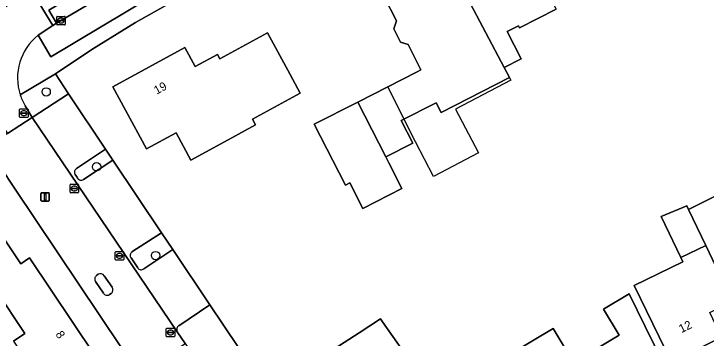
# Model space of a CAD drawing. Extents: x 161772 to 163126, y 383092 to 383917.
# Drawn here: x 162856.7 to 162938.1, y 383803.5 to 383841.6 of the extents above; entities that cross this region are included whole.
import ezdxf

# ---------------------------------------------------------------- set-up
doc = ezdxf.new("R2010")
doc.units = 0
for name, color, linetype in [('IMGEO_Boom', 7, 'Continuous'), ('IMGEO_Erf', 7, 'Continuous'), ('IMGEO_Groenvoorziening', 7, 'Continuous'), ('IMGEO_Kolk', 7, 'Continuous'), ('IMGEO_Lichtmast', 7, 'Continuous'), ('IMGEO_Pand', 7, 'Continuous'), ('IMGEO_Pand_nummerreeks', 7, 'Continuous'), ('IMGEO_Pand_vergunning_verleend', 7, 'Continuous'), ('IMGEO_Parkeervlak_open', 7, 'Continuous'), ('IMGEO_Rijbaan_lokaal_gesloten', 7, 'Continuous'), ('IMGEO_Rijbaan_lokaal_open', 7, 'Continuous'), ('IMGEO_Voetpad_open', 7, 'Continuous'), ('IMGEO_Woonerf_open', 7, 'Continuous')]:
    doc.layers.add(name, color=color, linetype=linetype)

msp = doc.modelspace()

# ---------------------------------------------------------------- linework, layer by layer
at = {"layer": 'IMGEO_Boom'}
for centre in [(162860.525, 383832.448), (162866.447, 383823.652), (162873.377, 383813.211)]:
    msp.add_circle(centre, 0.489, dxfattribs=at)
at = {"layer": 'IMGEO_Erf'}
for points in [[(162941.098, 383871.872), (162937.187, 383874.349), (162926.296, 383869.247), (162926.384, 383869.067), (162923.405, 383867.578), (162892.254, 383852.343), (162889.453, 383850.973), (162871.018, 383840.607), (162865.878, 383837.444), (162861.605, 383834.552), (162863.168, 383832.214), (162867.518, 383825.718), (162868.375, 383824.437), (162874.086, 383815.893), (162875.418, 383813.913), (162879.771, 383807.415), (162884.723, 383800.033)], [(162920.478, 383842.16), (162916.159, 383839.971), (162916.038, 383840.21), (162914.705, 383839.534), (162916.337, 383836.314), (162914.365, 383835.314), (162914.988, 383834.132), (162906.949, 383830.028), (162906.37, 383831.161), (162902.265, 383829.066), (162903.613, 383826.425), (162900.439, 383824.804), (162900.801, 383824.096), (162902.336, 383821.088), (162897.737, 383818.739), (162896.201, 383821.747), (162895.694, 383821.488), (162892.042, 383828.64), (162897.149, 383831.248), (162904.124, 383834.81), (162904.58, 383835.043), (162903.083, 383837.997), (162902.187, 383838.291), (162901.392, 383839.859), (162901.695, 383840.787), (162900.247, 383843.644)], [(162904.473, 383750), (162856.792, 383821.124), (162853.559, 383826.004), (162851.856, 383828.544), (162836.343, 383817.807), (162834.018, 383816.164), (162796.452, 383789.619)], [(162856.704, 383803.154), (162858.03, 383804.044), (162854.653, 383809.082), (162851.196, 383806.764), (162850.084, 383808.424), (162848.047, 383807.058), (162845.056, 383811.519), (162842.272, 383815.672), (162849.888, 383820.778), (162851.185, 383818.844), (162852.518, 383819.738), (162857.538, 383812.249), (162858.565, 383812.938), (162866.195, 383801.558)], [(162939.911, 383803.606), (162934.018, 383800.699), (162931.833, 383805.197), (162929.64, 383809.711), (162935.368, 383812.494), (162935.133, 383812.979), (162932.793, 383817.808), (162935.821, 383819.069), (162936.027, 383818.639), (162939.253, 383820.223)], [(162913.032, 383800.424), (162920.126, 383804.644), (162922.497, 383800.646), (162927.872, 383803.844), (162926.037, 383806.93), (162929.045, 383808.72), (162930.921, 383804.883), (162933.117, 383800.391)], [(162893.128, 383801.409), (162897.322, 383804.131), (162899.839, 383805.765), (162900.067, 383805.44), (162902.494, 383801.98)]]:
    msp.add_lwpolyline(points, dxfattribs=at)
msp.add_lwpolyline([(162888.929, 383835.004), (162890.396, 383832.308), (162884.77, 383829.245), (162885.139, 383828.569), (162881.924, 383826.819), (162877.532, 383824.427), (162875.789, 383827.628), (162872.324, 383825.741), (162868.353, 383833.035), (162876.828, 383837.649), (162878.033, 383835.435), (162880.648, 383836.859), (162880.93, 383836.342), (162886.538, 383839.395)], close=True, dxfattribs=at)
at = {"layer": 'IMGEO_Groenvoorziening'}
msp.add_lwpolyline([(162875.958, 383845.482), (162880.722, 383848.175), (162879.92, 383849.549), (162879.331, 383850.556), (162874.581, 383848.015), (162868.278, 383844.407), (162861.736, 383840.509), (162861.31, 383840.231), (162859.576, 383839.102), (162861.073, 383836.565)], close=True, dxfattribs=at)
for points in [[(162863.168, 383832.214), (162861.605, 383834.552), (162857.473, 383832.089)], [(162858.054, 383830.808), (162858.88, 383829.451), (162863.168, 383832.214)], [(162864.916, 383822.163), (162868.375, 383824.437), (162867.518, 383825.718), (162864.098, 383823.441)], [(162863.941, 383822.722), (162864.204, 383822.328)], [(162871.999, 383811.653), (162875.418, 383813.913), (162874.086, 383815.893), (162870.613, 383813.638)], [(162870.501, 383812.928), (162871.28, 383811.766)], [(162866.644, 383811.013), (162866.442, 383810.872)], [(162866.321, 383810.171), (162867.247, 383808.786)], [(162868.271, 383809.483), (162867.35, 383810.842)], [(162867.96, 383808.624), (162868.183, 383808.766)]]:
    msp.add_lwpolyline(points, dxfattribs=at)
for centre, radius, start, end in [((162863.561, 383834.078), 6.405, 198.09229, 210.70123), ((162864.374, 383823.004), 0.517, 122.27081, 213.09379), ((162864.638, 383822.581), 0.502, 210.27747, 303.62753), ((162870.902, 383813.229), 0.501, 125.20984, 216.86148), ((162871.692, 383812.041), 0.495, 213.7614, 308.3752), ((162866.724, 383810.462), 0.497, 124.5594, 215.85389), ((162866.91, 383810.569), 0.518, 31.86125, 120.90799), ((162867.845, 383809.171), 0.527, 309.78395, 36.2218), ((162867.68, 383809.041), 0.502, 210.50132, 303.8971)]:
    msp.add_arc(centre, radius, start, end, dxfattribs=at)
at = {"layer": 'IMGEO_Kolk'}
for p, q in [((162861.761, 383840.397), (162861.761, 383841.249)), ((162861.836, 383841.323), (162862.688, 383841.323)), ((162862.249, 383841.103), (162862.274, 383841.103)), ((162862.762, 383841.249), (162862.762, 383840.397)), ((162862.688, 383840.323), (162861.836, 383840.323)), ((162862.02, 383840.817), (162862.02, 383840.829)), ((162862.458, 383840.78), (162862.06, 383840.78)), ((162862.063, 383840.866), (162862.461, 383840.866)), ((162862.272, 383840.543), (162862.247, 383840.543)), ((162862.504, 383840.829), (162862.504, 383840.817)), ((162857.47, 383830.448), (162858.322, 383830.448)), ((162857.395, 383829.522), (162857.395, 383830.374)), ((162857.654, 383829.942), (162857.654, 383829.954)), ((162858.092, 383829.905), (162857.694, 383829.905)), ((162857.697, 383829.991), (162858.095, 383829.991)), ((162857.906, 383829.668), (162857.881, 383829.668)), ((162857.883, 383830.228), (162857.908, 383830.228)), ((162858.138, 383829.954), (162858.138, 383829.942)), ((162858.396, 383830.374), (162858.396, 383829.522)), ((162858.322, 383829.448), (162857.47, 383829.448)), ((162863.337, 383820.659), (162863.337, 383821.511)), ((162863.412, 383821.585), (162864.264, 383821.585)), ((162864.338, 383821.511), (162864.338, 383820.659)), ((162863.596, 383821.079), (162863.596, 383821.091)), ((162864.034, 383821.042), (162863.636, 383821.042)), ((162863.639, 383821.128), (162864.037, 383821.128)), ((162863.848, 383820.805), (162863.823, 383820.805)), ((162863.825, 383821.365), (162863.85, 383821.365)), ((162864.08, 383821.091), (162864.08, 383821.079)), ((162864.264, 383820.585), (162863.412, 383820.585)), ((162868.641, 383812.753), (162868.641, 383813.605)), ((162868.716, 383813.679), (162869.568, 383813.679)), ((162869.129, 383813.459), (162869.154, 383813.459)), ((162869.642, 383813.605), (162869.642, 383812.753)), ((162869.568, 383812.679), (162868.716, 383812.679)), ((162868.9, 383813.173), (162868.9, 383813.185)), ((162869.338, 383813.136), (162868.94, 383813.136)), ((162868.943, 383813.222), (162869.341, 383813.222)), ((162869.152, 383812.899), (162869.127, 383812.899)), ((162869.384, 383813.185), (162869.384, 383813.173)), ((162874.645, 383803.735), (162874.645, 383804.587)), ((162874.72, 383804.661), (162875.572, 383804.661)), ((162875.133, 383804.441), (162875.158, 383804.441)), ((162875.646, 383804.587), (162875.646, 383803.735)), ((162875.572, 383803.661), (162874.72, 383803.661)), ((162874.904, 383804.155), (162874.904, 383804.167)), ((162875.342, 383804.118), (162874.944, 383804.118)), ((162874.947, 383804.204), (162875.345, 383804.204)), ((162875.156, 383803.881), (162875.131, 383803.881)), ((162875.388, 383804.167), (162875.388, 383804.155))]:
    msp.add_line(p, q, dxfattribs=at)
for points in [[(162861.761, 383840.397), (162861.761, 383841.249)], [(162861.836, 383841.323), (162862.688, 383841.323)], [(162862.762, 383841.249), (162862.762, 383840.397)], [(162862.688, 383840.323), (162861.836, 383840.323)], [(162857.47, 383830.448), (162858.322, 383830.448)], [(162857.395, 383829.522), (162857.395, 383830.374)], [(162858.396, 383830.374), (162858.396, 383829.522)], [(162858.322, 383829.448), (162857.47, 383829.448)], [(162863.337, 383820.659), (162863.337, 383821.511)], [(162863.412, 383821.585), (162864.264, 383821.585)], [(162864.338, 383821.511), (162864.338, 383820.659)], [(162864.264, 383820.585), (162863.412, 383820.585)], [(162868.641, 383812.753), (162868.641, 383813.605)], [(162868.716, 383813.679), (162869.568, 383813.679)], [(162869.642, 383813.605), (162869.642, 383812.753)], [(162869.568, 383812.679), (162868.716, 383812.679)], [(162874.645, 383803.735), (162874.645, 383804.587)], [(162874.72, 383804.661), (162875.572, 383804.661)], [(162875.646, 383804.587), (162875.646, 383803.735)], [(162875.572, 383803.661), (162874.72, 383803.661)]]:
    msp.add_lwpolyline(points, dxfattribs=at)
for centre, radius, start, end in [((162861.838, 383841.247), 0.0765, 91.55205, 178.44795), ((162861.838, 383841.247), 0.0765, 91.55205, 178.44795), ((162862.686, 383841.247), 0.0765, 1.55205, 88.44795), ((162862.686, 383841.247), 0.0765, 1.55205, 88.44795), ((162861.838, 383840.399), 0.0765, 181.55205, 268.44795), ((162861.838, 383840.399), 0.0765, 181.55205, 268.44795), ((162862.06, 383840.826), 0.0403, 85.87752, 175.75265), ((162862.057, 383840.816), 0.0366, 178.93798, 274.71019), ((162862.461, 383840.823), 0.043, 264.86636, 352.45326), ((162862.465, 383840.828), 0.0386, 1.73085, 96.63898), ((162862.686, 383840.399), 0.0765, 271.55205, 358.44795), ((162862.686, 383840.399), 0.0765, 271.55205, 358.44795), ((162857.472, 383830.372), 0.0765, 91.55205, 178.44795), ((162857.472, 383830.372), 0.0765, 91.55205, 178.44795), ((162858.32, 383830.372), 0.0765, 1.55205, 88.44795), ((162858.32, 383830.372), 0.0765, 1.55205, 88.44795), ((162857.694, 383829.951), 0.0403, 85.87752, 175.75265), ((162857.691, 383829.941), 0.0366, 178.93798, 274.71019), ((162858.095, 383829.948), 0.043, 264.86636, 352.45326), ((162858.099, 383829.953), 0.0386, 1.73085, 96.63898), ((162857.472, 383829.524), 0.0765, 181.55205, 268.44795), ((162857.472, 383829.524), 0.0765, 181.55205, 268.44795), ((162858.32, 383829.524), 0.0765, 271.55205, 358.44795), ((162858.32, 383829.524), 0.0765, 271.55205, 358.44795), ((162863.414, 383821.509), 0.0765, 91.55205, 178.44795), ((162863.414, 383821.509), 0.0765, 91.55205, 178.44795), ((162864.262, 383821.509), 0.0765, 1.55205, 88.44795), ((162864.262, 383821.509), 0.0765, 1.55205, 88.44795), ((162863.414, 383820.661), 0.0765, 181.55205, 268.44795), ((162863.414, 383820.661), 0.0765, 181.55205, 268.44795), ((162863.636, 383821.088), 0.0403, 85.87752, 175.75265), ((162863.633, 383821.078), 0.0366, 178.93798, 274.71019), ((162864.037, 383821.085), 0.043, 264.86636, 352.45326), ((162864.041, 383821.09), 0.0386, 1.73085, 96.63898), ((162864.262, 383820.661), 0.0765, 271.55205, 358.44795), ((162864.262, 383820.661), 0.0765, 271.55205, 358.44795), ((162868.718, 383813.603), 0.0765, 91.55205, 178.44795), ((162868.718, 383813.603), 0.0765, 91.55205, 178.44795), ((162869.566, 383813.603), 0.0765, 1.55205, 88.44795), ((162869.566, 383813.603), 0.0765, 1.55205, 88.44795), ((162868.718, 383812.755), 0.0765, 181.55205, 268.44795), ((162868.718, 383812.755), 0.0765, 181.55205, 268.44795), ((162868.94, 383813.182), 0.0403, 85.87752, 175.75265), ((162868.937, 383813.172), 0.0366, 178.93798, 274.71019), ((162869.341, 383813.179), 0.043, 264.86636, 352.45326), ((162869.345, 383813.184), 0.0386, 1.73085, 96.63898), ((162869.566, 383812.755), 0.0765, 271.55205, 358.44795), ((162869.566, 383812.755), 0.0765, 271.55205, 358.44795), ((162874.722, 383804.585), 0.0765, 91.55205, 178.44795), ((162874.722, 383804.585), 0.0765, 91.55205, 178.44795), ((162875.57, 383804.585), 0.0765, 1.55205, 88.44795), ((162875.57, 383804.585), 0.0765, 1.55205, 88.44795), ((162874.722, 383803.737), 0.0765, 181.55205, 268.44795), ((162874.722, 383803.737), 0.0765, 181.55205, 268.44795), ((162874.944, 383804.164), 0.0403, 85.87752, 175.75265), ((162874.941, 383804.154), 0.0366, 178.93798, 274.71019), ((162875.345, 383804.161), 0.043, 264.86636, 352.45326), ((162875.349, 383804.166), 0.0386, 1.73085, 96.63898), ((162875.57, 383803.737), 0.0765, 271.55205, 358.44795), ((162875.57, 383803.737), 0.0765, 271.55205, 358.44795)]:
    msp.add_arc(centre, radius, start, end, dxfattribs=at)
for centre, major_axis, ratio, start_param, end_param in [((162862.248, 383840.823), (-0.387, 0.002), 0.722429, 4.712389, 7.853982), ((162862.273, 383840.823), (-0.39, 0.002), 0.717154, 1.570796, 4.712389), ((162857.882, 383829.948), (-0.387, 0.002), 0.722429, 4.712389, 7.853982), ((162857.907, 383829.948), (-0.39, 0.002), 0.717154, 1.570796, 4.712389), ((162863.824, 383821.085), (-0.387, 0.002), 0.722429, 4.712389, 7.853982), ((162863.849, 383821.085), (-0.39, 0.002), 0.717154, 1.570796, 4.712389), ((162869.128, 383813.179), (-0.387, 0.002), 0.722429, 4.712389, 7.853982), ((162869.153, 383813.179), (-0.39, 0.002), 0.717154, 1.570796, 4.712389), ((162875.132, 383804.161), (-0.387, 0.002), 0.722429, 4.712389, 7.853982), ((162875.157, 383804.161), (-0.39, 0.002), 0.717154, 1.570796, 4.712389)]:
    msp.add_ellipse(centre, major_axis=major_axis, ratio=ratio, start_param=start_param, end_param=end_param, dxfattribs=at)
at = {"layer": 'IMGEO_Lichtmast'}
for p, q in [((162859.897, 383819.698), (162859.897, 383820.498)), ((162859.897, 383820.498), (162859.897, 383819.698)), ((162859.997, 383820.598), (162860.787, 383820.598)), ((162860.787, 383820.598), (162859.997, 383820.598)), ((162860.887, 383820.498), (162860.887, 383819.698)), ((162860.887, 383819.698), (162860.887, 383820.498)), ((162860.787, 383819.598), (162859.997, 383819.598)), ((162859.997, 383819.598), (162860.787, 383819.598))]:
    msp.add_line(p, q, dxfattribs=at)
msp.add_lwpolyline([(162860.317, 383820.473), (162860.467, 383820.473), (162860.467, 383819.723), (162860.317, 383819.723), (162860.317, 383820.473)], dxfattribs=at)
for centre, start, end in [((162859.997, 383820.498), 90, 180), ((162859.997, 383820.498), 90, 180), ((162860.787, 383820.498), 0, 90), ((162860.787, 383820.498), 360, 90), ((162859.997, 383819.698), 180, 270), ((162859.997, 383819.698), 180, 270), ((162860.787, 383819.698), 270, 0), ((162860.787, 383819.698), 270, 0)]:
    msp.add_arc(centre, 0.1, start, end, dxfattribs=at)
at = {"layer": 'IMGEO_Pand'}
for points in [[(162914.365, 383835.314), (162916.337, 383836.314), (162914.705, 383839.534), (162916.038, 383840.21), (162916.159, 383839.971), (162920.478, 383842.16), (162920.346, 383842.426), (162914.255, 383854.354), (162908.046, 383851.207), (162911.568, 383844.26), (162910.052, 383843.492)], [(162910.052, 383843.492), (162911.568, 383844.26), (162908.046, 383851.207), (162906.156, 383850.249), (162905.605, 383851.335), (162898.247, 383847.606), (162898.87, 383846.378), (162898.568, 383845.456), (162899.336, 383843.942), (162900.247, 383843.644), (162901.695, 383840.787), (162901.392, 383839.859), (162902.187, 383838.291), (162903.083, 383837.997), (162904.58, 383835.043), (162904.124, 383834.81), (162897.149, 383831.248), (162900.439, 383824.804), (162903.613, 383826.425), (162902.265, 383829.066), (162906.37, 383831.161), (162906.949, 383830.028), (162914.988, 383834.132), (162914.365, 383835.314)], [(162888.929, 383835.004), (162886.538, 383839.395), (162880.93, 383836.342), (162880.648, 383836.859), (162878.033, 383835.435), (162876.828, 383837.649), (162868.353, 383833.035), (162872.324, 383825.741), (162875.789, 383827.628), (162877.532, 383824.427), (162881.924, 383826.819), (162885.139, 383828.569), (162884.77, 383829.245), (162890.396, 383832.308)], [(162897.149, 383831.248), (162892.042, 383828.64), (162895.694, 383821.488), (162896.201, 383821.747), (162897.737, 383818.739), (162902.336, 383821.088), (162900.801, 383824.096), (162900.439, 383824.804)], [(162858.565, 383812.938), (162857.538, 383812.249), (162852.518, 383819.738), (162851.185, 383818.844), (162849.888, 383820.778), (162842.272, 383815.672), (162845.056, 383811.519), (162848.047, 383807.058), (162850.084, 383808.424), (162851.196, 383806.764), (162854.653, 383809.082), (162858.03, 383804.044), (162856.704, 383803.154), (162860.947, 383796.826), (162865.609, 383800.568), (162865.335, 383800.981), (162866.195, 383801.558)], [(162950.341, 383810.71), (162946.83, 383817.71), (162946.662, 383818.067), (162941.51, 383815.564), (162939.253, 383820.223), (162936.027, 383818.639), (162938.058, 383814.4), (162941.211, 383807.818), (162943.899, 383809.121), (162945.266, 383806.204), (162951.2, 383809.047)], [(162936.027, 383818.639), (162935.821, 383819.069), (162932.793, 383817.808), (162935.133, 383812.979), (162938.058, 383814.4)], [(162938.058, 383814.4), (162935.133, 383812.979), (162935.368, 383812.494), (162929.64, 383809.711), (162931.833, 383805.197), (162934.018, 383800.699), (162939.911, 383803.606), (162938.518, 383806.513), (162941.211, 383807.818)], [(162922.497, 383800.646), (162927.631, 383791.989), (162933.085, 383795.235), (162930.827, 383799.028), (162933.117, 383800.391), (162930.921, 383804.883), (162929.045, 383808.72), (162926.037, 383806.93), (162927.872, 383803.844)], [(162922.497, 383800.646), (162920.126, 383804.644), (162913.032, 383800.424), (162914.08, 383798.663), (162913.005, 383798.024), (162915.024, 383794.629), (162917.177, 383791.011), (162919.868, 383792.612), (162922.173, 383788.74), (162927.631, 383791.989)]]:
    msp.add_lwpolyline(points, close=True, dxfattribs=at)
msp.add_lwpolyline([(162902.494, 383801.98), (162900.067, 383805.44), (162899.839, 383805.765), (162897.322, 383804.131), (162893.128, 383801.409), (162897.265, 383795.033), (162893.543, 383792.618), (162897.02, 383787.26), (162905.38, 383792.75), (162910.782, 383796.486), (162909.465, 383797.907)], dxfattribs=at)
at = {"layer": 'IMGEO_Pand_vergunning_verleend'}
msp.add_lwpolyline([(162898.247, 383847.606), (162905.605, 383851.335), (162906.156, 383850.249), (162908.046, 383851.207), (162911.568, 383844.26), (162910.052, 383843.492), (162914.365, 383835.314), (162915.143, 383833.84), (162908.649, 383830.415), (162911.345, 383825.302), (162906.07, 383822.52), (162903.927, 383826.585), (162900.667, 383833.045), (162904.124, 383834.81), (162904.576, 383835.04), (162903.083, 383837.997), (162902.187, 383838.291), (162901.392, 383839.859), (162901.695, 383840.787), (162900.247, 383843.644), (162899.336, 383843.942), (162898.568, 383845.456), (162898.87, 383846.378)], close=True, dxfattribs=at)
at = {"layer": 'IMGEO_Parkeervlak_open'}
for points in [[(162864.098, 383823.441), (162867.518, 383825.718), (162863.168, 383832.214), (162858.88, 383829.451), (162875.938, 383804.266)], [(162868.375, 383824.437), (162864.916, 383822.163)], [(162870.613, 383813.638), (162874.086, 383815.893), (162868.375, 383824.437)], [(162864.204, 383822.328), (162863.941, 383822.722)], [(162876.113, 383804.965), (162879.771, 383807.415), (162875.418, 383813.913), (162871.999, 383811.653)], [(162871.28, 383811.766), (162870.501, 383812.928)]]:
    msp.add_lwpolyline(points, dxfattribs=at)
for centre, radius, start, end in [((162864.374, 383823.004), 0.517, 122.27081, 213.09379), ((162864.638, 383822.581), 0.502, 210.27747, 303.62753), ((162870.902, 383813.229), 0.501, 125.20984, 216.86148), ((162871.692, 383812.041), 0.495, 213.7614, 308.3752), ((162876.366, 383804.53), 0.503, 120.20992, 211.67902)]:
    msp.add_arc(centre, radius, start, end, dxfattribs=at)
at = {"layer": 'IMGEO_Rijbaan_lokaal_gesloten'}
msp.add_lwpolyline([(162911.063, 383868.885), (162896.539, 383861.629), (162883.057, 383854.619), (162867.456, 383846.001), (162860.838, 383842.055), (162861.736, 383840.509), (162868.278, 383844.407), (162874.581, 383848.015), (162879.331, 383850.556), (162891.165, 383856.808), (162897.912, 383860.279), (162911.785, 383867.221), (162921.403, 383871.604), (162924.367, 383872.871), (162929.31, 383874.695), (162935.572, 383877.068), (162934.966, 383878.738), (162923.592, 383874.415), (162920.871, 383873.294)], dxfattribs=at)
at = {"layer": 'IMGEO_Rijbaan_lokaal_open'}
for points in [[(162864.692, 383847.876), (162859.237, 383844.686), (162858.317, 383846.22), (162857.849, 383845.93), (162861.31, 383840.231), (162861.736, 383840.509), (162860.838, 383842.055), (162867.456, 383846.001), (162883.057, 383854.619), (162896.539, 383861.629), (162911.063, 383868.885)], [(162859.576, 383839.102), (162861.31, 383840.231), (162857.849, 383845.93), (162856.24, 383844.934), (162857.209, 383843.395), (162849.31, 383838.275), (162844.004, 383834.646), (162843.018, 383836.201), (162840.98, 383834.793), (162841.998, 383833.315), (162843.739, 383830.814), (162844.726, 383829.32), (162846.736, 383830.668)], [(162855.054, 383828.935), (162855.97, 383827.554), (162858.88, 383829.451), (162858.054, 383830.808)]]:
    msp.add_lwpolyline(points, dxfattribs=at)
for centre, radius, start, end in [((162863.577, 383834.08), 6.42, 128.54509, 198.06992), ((162863.561, 383834.078), 6.405, 198.09229, 210.70123)]:
    msp.add_arc(centre, radius, start, end, dxfattribs=at)
at = {"layer": 'IMGEO_Voetpad_open'}
for points in [[(162923.405, 383867.578), (162926.384, 383869.067), (162926.296, 383869.247), (162937.187, 383874.349), (162936.555, 383877.435), (162935.572, 383877.068), (162929.31, 383874.695), (162929.735, 383873.64), (162924.853, 383871.735), (162925.232, 383870.851), (162922.757, 383869.742), (162922.613, 383869.958), (162922.277, 383869.719), (162906.327, 383862.189), (162894.821, 383856.456), (162895.099, 383855.933), (162892.339, 383854.513), (162891.697, 383855.742), (162879.92, 383849.549), (162880.722, 383848.175), (162875.958, 383845.482), (162861.073, 383836.565), (162859.576, 383839.102)], [(162857.473, 383832.089), (162861.605, 383834.552), (162865.878, 383837.444), (162871.018, 383840.607), (162889.453, 383850.973), (162892.254, 383852.343), (162923.405, 383867.578)], [(162881.055, 383797.57), (162884.723, 383800.033), (162879.771, 383807.415), (162876.113, 383804.965)], [(162875.938, 383804.266), (162876.861, 383802.89), (162878.867, 383799.9), (162880.347, 383797.695)]]:
    msp.add_lwpolyline(points, dxfattribs=at)
for centre, radius, start, end in [((162863.577, 383834.08), 6.42, 128.54509, 198.06992), ((162876.366, 383804.53), 0.503, 120.20992, 211.67902)]:
    msp.add_arc(centre, radius, start, end, dxfattribs=at)
at = {"layer": 'IMGEO_Woonerf_open'}
for points in [[(162873.948, 383800.922), (162876.861, 383802.89), (162875.938, 383804.266), (162858.88, 383829.451), (162855.97, 383827.554), (162853.559, 383826.004), (162856.792, 383821.124), (162904.473, 383750), (162913.358, 383736.746), (162915.726, 383733.217), (162916.289, 383732.376), (162919.339, 383734.319), (162924.455, 383726.286), (162927.712, 383721.441), (162929.086, 383722.366)], [(162866.442, 383810.872), (162866.644, 383811.013)], [(162867.247, 383808.786), (162866.321, 383810.171)], [(162867.35, 383810.842), (162868.271, 383809.483)], [(162868.183, 383808.766), (162867.96, 383808.624)]]:
    msp.add_lwpolyline(points, dxfattribs=at)
for centre, radius, start, end in [((162866.724, 383810.462), 0.497, 124.5594, 215.85389), ((162866.91, 383810.569), 0.518, 31.86125, 120.90799), ((162867.845, 383809.171), 0.527, 309.78395, 36.2218), ((162867.68, 383809.041), 0.502, 210.50132, 303.8971)]:
    msp.add_arc(centre, radius, start, end, dxfattribs=at)

# ---------------------------------------------------------------- texts
at = {"layer": 'IMGEO_Pand_nummerreeks'}
for s, rotation, p in [('19', 28.56497, (162873.513, 383832.11)), ('12', 26.25699, (162935.188, 383804.085)), ('8', 303.83868, (162861.577, 383803.956))]:
    msp.add_text(s, height=1, rotation=rotation, dxfattribs=at).set_placement(p)

doc.saveas('drawing.dxf')
